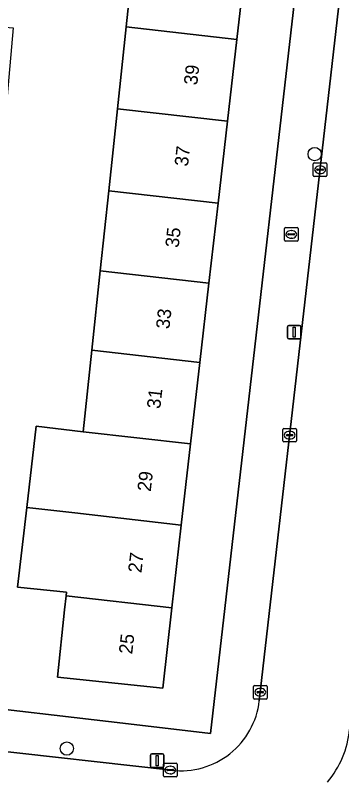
# Model space of a CAD drawing. Extents: x 162026 to 163502, y 387295 to 388169.
# Drawn here: x 162719.8 to 162743.9, y 387672.5 to 387728.8 of the extents above; entities that cross this region are included whole.
import ezdxf

# ---------------------------------------------------------------- set-up
doc = ezdxf.new("R2010")
doc.units = 0
for name, color, linetype in [('IMGEO_Boom', 7, 'Continuous'), ('IMGEO_Brandkraan', 7, 'Continuous'), ('IMGEO_Erf', 7, 'Continuous'), ('IMGEO_Kolk', 7, 'Continuous'), ('IMGEO_Lichtmast', 7, 'Continuous'), ('IMGEO_Muur', 7, 'Continuous'), ('IMGEO_Pand', 7, 'Continuous'), ('IMGEO_Pand_nummerreeks', 7, 'Continuous'), ('IMGEO_Rijbaan_lokaal_open', 7, 'Continuous'), ('IMGEO_Voetpad_open', 7, 'Continuous')]:
    doc.layers.add(name, color=color, linetype=linetype)

msp = doc.modelspace()

# ---------------------------------------------------------------- linework, layer by layer
at = {"layer": 'IMGEO_Boom'}
for centre in [(162741.907, 387718.604), (162723.603, 387674.759)]:
    msp.add_circle(centre, 0.489, dxfattribs=at)
at = {"layer": 'IMGEO_Brandkraan'}
for p, q in [((162739.677, 387712.258), (162739.677, 387713.11)), ((162739.752, 387713.184), (162740.604, 387713.184)), ((162739.936, 387712.678), (162739.936, 387712.69)), ((162740.374, 387712.641), (162739.976, 387712.641)), ((162739.979, 387712.727), (162740.377, 387712.727)), ((162740.165, 387712.964), (162740.19, 387712.964)), ((162740.42, 387712.69), (162740.42, 387712.678)), ((162740.678, 387713.11), (162740.678, 387712.258)), ((162740.604, 387712.184), (162739.752, 387712.184)), ((162740.188, 387712.404), (162740.163, 387712.404))]:
    msp.add_line(p, q, dxfattribs=at)
for points in [[(162739.677, 387712.258), (162739.677, 387713.11)], [(162739.752, 387713.184), (162740.604, 387713.184)], [(162740.678, 387713.11), (162740.678, 387712.258)], [(162740.604, 387712.184), (162739.752, 387712.184)]]:
    msp.add_lwpolyline(points, dxfattribs=at)
for centre, radius, start, end in [((162739.754, 387713.108), 0.0765, 91.552, 178.448), ((162739.754, 387713.108), 0.0765, 91.552, 178.448), ((162739.976, 387712.687), 0.0403, 85.8775, 175.7526), ((162739.973, 387712.677), 0.0366, 178.938, 274.7102), ((162740.377, 387712.684), 0.043, 264.8664, 352.4533), ((162740.381, 387712.689), 0.0386, 1.7309, 96.639), ((162740.602, 387713.108), 0.0765, 1.552, 88.448), ((162740.602, 387713.108), 0.0765, 1.552, 88.448), ((162739.754, 387712.26), 0.0765, 181.552, 268.448), ((162739.754, 387712.26), 0.0765, 181.552, 268.448), ((162740.602, 387712.26), 0.0765, 271.552, 358.448), ((162740.602, 387712.26), 0.0765, 271.552, 358.448)]:
    msp.add_arc(centre, radius, start, end, dxfattribs=at)
for centre, major_axis, ratio, start_param, end_param in [((162740.164, 387712.684), (-0.387, 0.002), 0.722429, 4.712389, 7.853982), ((162740.189, 387712.684), (-0.39, 0.002), 0.717154, 1.570796, 4.712389)]:
    msp.add_ellipse(centre, major_axis=major_axis, ratio=ratio, start_param=start_param, end_param=end_param, dxfattribs=at)
at = {"layer": 'IMGEO_Erf'}
for points in [[(162717.212, 387730.231), (162717.023, 387728.142), (162719.639, 387727.905), (162719.184, 387722.886), (162718.73, 387717.876), (162715.761, 387718.146), (162715.585, 387716.207), (162719.107, 387715.889), (162718.651, 387710.853), (162718.219, 387706.076), (162714.565, 387706.406), (162714.378, 387704.33), (162717.787, 387704.022), (162717.331, 387698.986), (162716.879, 387693.993), (162713.021, 387694.343), (162712.872, 387692.7), (162716.271, 387692.301), (162715.642, 387686.935), (162714.612, 387678.153), (162728.159, 387676.579), (162734.221, 387675.875), (162742.804, 387750.726)], [(162736.817, 387732.861), (162736.154, 387727.066), (162735.462, 387721.023), (162734.772, 387714.984), (162734.097, 387709.085), (162733.427, 387703.225), (162732.74, 387697.225), (162732.056, 387691.241), (162731.358, 387685.137), (162730.681, 387679.222), (162722.907, 387680.031), (162723.433, 387685.004), (162723.542, 387686.031), (162723.569, 387686.289), (162719.947, 387686.671), (162720.639, 387692.547), (162721.344, 387698.527), (162724.82, 387698.13), (162725.455, 387704.137), (162726.075, 387710.003), (162726.699, 387715.907), (162727.338, 387721.953), (162727.978, 387728.001), (162728.591, 387733.802)]]:
    msp.add_lwpolyline(points, dxfattribs=at)
at = {"layer": 'IMGEO_Kolk'}
for p, q in [((162741.807, 387717.027), (162741.807, 387717.879)), ((162741.882, 387717.953), (162742.734, 387717.953)), ((162742.295, 387717.733), (162742.32, 387717.733)), ((162742.808, 387717.879), (162742.808, 387717.027)), ((162742.066, 387717.447), (162742.066, 387717.459)), ((162742.504, 387717.41), (162742.106, 387717.41)), ((162742.109, 387717.496), (162742.507, 387717.496)), ((162742.318, 387717.173), (162742.293, 387717.173)), ((162742.55, 387717.459), (162742.55, 387717.447)), ((162742.734, 387716.953), (162741.882, 387716.953)), ((162739.562, 387697.448), (162739.562, 387698.3)), ((162739.637, 387698.374), (162740.489, 387698.374)), ((162740.05, 387698.154), (162740.075, 387698.154)), ((162740.563, 387698.3), (162740.563, 387697.448)), ((162739.821, 387697.868), (162739.821, 387697.88)), ((162740.259, 387697.831), (162739.861, 387697.831)), ((162739.864, 387697.917), (162740.262, 387697.917)), ((162740.073, 387697.594), (162740.048, 387697.594)), ((162740.305, 387697.88), (162740.305, 387697.868)), ((162740.489, 387697.374), (162739.637, 387697.374)), ((162737.463, 387679.414), (162738.315, 387679.414)), ((162737.388, 387678.488), (162737.388, 387679.34)), ((162737.647, 387678.908), (162737.647, 387678.92)), ((162738.085, 387678.871), (162737.687, 387678.871)), ((162737.69, 387678.957), (162738.088, 387678.957)), ((162737.876, 387679.194), (162737.901, 387679.194)), ((162738.131, 387678.92), (162738.131, 387678.908)), ((162738.389, 387679.34), (162738.389, 387678.488)), ((162738.315, 387678.414), (162737.463, 387678.414)), ((162737.899, 387678.634), (162737.874, 387678.634)), ((162730.739, 387672.752), (162730.739, 387673.604)), ((162730.814, 387673.678), (162731.666, 387673.678)), ((162730.998, 387673.172), (162730.998, 387673.184)), ((162731.041, 387673.221), (162731.439, 387673.221)), ((162731.227, 387673.458), (162731.252, 387673.458)), ((162731.482, 387673.184), (162731.482, 387673.172)), ((162731.74, 387673.604), (162731.74, 387672.752)), ((162731.666, 387672.678), (162730.814, 387672.678)), ((162731.436, 387673.135), (162731.038, 387673.135)), ((162731.25, 387672.898), (162731.225, 387672.898))]:
    msp.add_line(p, q, dxfattribs=at)
for points in [[(162741.807, 387717.027), (162741.807, 387717.879)], [(162741.882, 387717.953), (162742.734, 387717.953)], [(162742.808, 387717.879), (162742.808, 387717.027)], [(162742.734, 387716.953), (162741.882, 387716.953)], [(162739.562, 387697.448), (162739.562, 387698.3)], [(162739.637, 387698.374), (162740.489, 387698.374)], [(162740.563, 387698.3), (162740.563, 387697.448)], [(162740.489, 387697.374), (162739.637, 387697.374)], [(162737.463, 387679.414), (162738.315, 387679.414)], [(162737.388, 387678.488), (162737.388, 387679.34)], [(162738.389, 387679.34), (162738.389, 387678.488)], [(162738.315, 387678.414), (162737.463, 387678.414)], [(162730.739, 387672.752), (162730.739, 387673.604)], [(162730.814, 387673.678), (162731.666, 387673.678)], [(162731.74, 387673.604), (162731.74, 387672.752)], [(162731.666, 387672.678), (162730.814, 387672.678)]]:
    msp.add_lwpolyline(points, dxfattribs=at)
for centre, radius, start, end in [((162741.884, 387717.877), 0.0765, 91.552, 178.448), ((162741.884, 387717.877), 0.0765, 91.552, 178.448), ((162742.732, 387717.877), 0.0765, 1.552, 88.448), ((162742.732, 387717.877), 0.0765, 1.552, 88.448), ((162742.106, 387717.456), 0.0403, 85.8775, 175.7526), ((162742.103, 387717.446), 0.0366, 178.938, 274.7102), ((162742.507, 387717.453), 0.043, 264.8664, 352.4533), ((162742.511, 387717.458), 0.0386, 1.7309, 96.639), ((162741.884, 387717.029), 0.0765, 181.552, 268.448), ((162741.884, 387717.029), 0.0765, 181.552, 268.448), ((162742.732, 387717.029), 0.0765, 271.552, 358.448), ((162742.732, 387717.029), 0.0765, 271.552, 358.448), ((162739.639, 387698.298), 0.0765, 91.552, 178.448), ((162739.639, 387698.298), 0.0765, 91.552, 178.448), ((162740.487, 387698.298), 0.0765, 1.552, 88.448), ((162740.487, 387698.298), 0.0765, 1.552, 88.448), ((162739.639, 387697.45), 0.0765, 181.552, 268.448), ((162739.639, 387697.45), 0.0765, 181.552, 268.448), ((162739.861, 387697.877), 0.0403, 85.8775, 175.7526), ((162739.858, 387697.867), 0.0366, 178.938, 274.7102), ((162740.262, 387697.874), 0.043, 264.8664, 352.4533), ((162740.266, 387697.879), 0.0386, 1.7309, 96.639), ((162740.487, 387697.45), 0.0765, 271.552, 358.448), ((162740.487, 387697.45), 0.0765, 271.552, 358.448), ((162737.465, 387679.338), 0.0765, 91.552, 178.448), ((162737.465, 387679.338), 0.0765, 91.552, 178.448), ((162738.313, 387679.338), 0.0765, 1.552, 88.448), ((162738.313, 387679.338), 0.0765, 1.552, 88.448), ((162737.687, 387678.917), 0.0403, 85.8775, 175.7526), ((162737.684, 387678.907), 0.0366, 178.938, 274.7102), ((162738.088, 387678.914), 0.043, 264.8664, 352.4533), ((162738.092, 387678.919), 0.0386, 1.7309, 96.639), ((162737.465, 387678.49), 0.0765, 181.552, 268.448), ((162737.465, 387678.49), 0.0765, 181.552, 268.448), ((162738.313, 387678.49), 0.0765, 271.552, 358.448), ((162738.313, 387678.49), 0.0765, 271.552, 358.448), ((162730.816, 387673.602), 0.0765, 91.552, 178.448), ((162730.816, 387673.602), 0.0765, 91.552, 178.448), ((162731.038, 387673.181), 0.0403, 85.8775, 175.7526), ((162731.035, 387673.171), 0.0366, 178.938, 274.7102), ((162731.439, 387673.178), 0.043, 264.8664, 352.4533), ((162731.443, 387673.183), 0.0386, 1.7309, 96.639), ((162731.664, 387673.602), 0.0765, 1.552, 88.448), ((162731.664, 387673.602), 0.0765, 1.552, 88.448), ((162730.816, 387672.754), 0.0765, 181.552, 268.448), ((162730.816, 387672.754), 0.0765, 181.552, 268.448), ((162731.664, 387672.754), 0.0765, 271.552, 358.448), ((162731.664, 387672.754), 0.0765, 271.552, 358.448)]:
    msp.add_arc(centre, radius, start, end, dxfattribs=at)
for centre, major_axis, ratio, start_param, end_param in [((162742.294, 387717.453), (-0.387, 0.002), 0.722429, 4.712389, 7.853982), ((162742.319, 387717.453), (-0.39, 0.002), 0.717154, 1.570796, 4.712389), ((162740.049, 387697.874), (-0.387, 0.002), 0.722429, 4.712389, 7.853982), ((162740.074, 387697.874), (-0.39, 0.002), 0.717154, 1.570796, 4.712389), ((162737.875, 387678.914), (-0.387, 0.002), 0.722429, 4.712389, 7.853982), ((162737.9, 387678.914), (-0.39, 0.002), 0.717154, 1.570796, 4.712389), ((162731.226, 387673.178), (-0.387, 0.002), 0.722429, 4.712389, 7.853982), ((162731.251, 387673.178), (-0.39, 0.002), 0.717154, 1.570796, 4.712389)]:
    msp.add_ellipse(centre, major_axis=major_axis, ratio=ratio, start_param=start_param, end_param=end_param, dxfattribs=at)
at = {"layer": 'IMGEO_Lichtmast'}
for p, q in [((162739.892, 387705.069), (162739.892, 387705.869)), ((162739.892, 387705.869), (162739.892, 387705.069)), ((162739.992, 387705.969), (162740.782, 387705.969)), ((162740.782, 387705.969), (162739.992, 387705.969)), ((162740.882, 387705.869), (162740.882, 387705.069)), ((162740.882, 387705.069), (162740.882, 387705.869)), ((162740.782, 387704.969), (162739.992, 387704.969)), ((162739.992, 387704.969), (162740.782, 387704.969)), ((162729.879, 387674.37), (162730.669, 387674.37)), ((162730.669, 387674.37), (162729.879, 387674.37)), ((162729.779, 387673.47), (162729.779, 387674.27)), ((162729.779, 387674.27), (162729.779, 387673.47)), ((162730.769, 387674.27), (162730.769, 387673.47)), ((162730.769, 387673.47), (162730.769, 387674.27)), ((162730.669, 387673.37), (162729.879, 387673.37)), ((162729.879, 387673.37), (162730.669, 387673.37))]:
    msp.add_line(p, q, dxfattribs=at)
for points in [[(162740.312, 387705.844), (162740.462, 387705.844), (162740.462, 387705.094), (162740.312, 387705.094), (162740.312, 387705.844)], [(162730.199, 387674.245), (162730.349, 387674.245), (162730.349, 387673.495), (162730.199, 387673.495), (162730.199, 387674.245)]]:
    msp.add_lwpolyline(points, dxfattribs=at)
for centre, start, end in [((162739.992, 387705.869), 90, 180), ((162739.992, 387705.869), 90, 180), ((162740.782, 387705.869), 0, 90), ((162740.782, 387705.869), 360, 90), ((162739.992, 387705.069), 180, 270), ((162739.992, 387705.069), 180, 270), ((162740.782, 387705.069), 270, 0), ((162740.782, 387705.069), 270, 0), ((162729.879, 387674.27), 90, 180), ((162729.879, 387674.27), 90, 180), ((162730.669, 387674.27), 0, 90), ((162730.669, 387674.27), 360, 90), ((162729.879, 387673.47), 180, 270), ((162729.879, 387673.47), 180, 270), ((162730.669, 387673.47), 270, 0), ((162730.669, 387673.47), 270, 0)]:
    msp.add_arc(centre, 0.1, start, end, dxfattribs=at)
at = {"layer": 'IMGEO_Muur'}
msp.add_lwpolyline([(162714.612, 387678.153), (162728.159, 387676.579)], dxfattribs=at)
at = {"layer": 'IMGEO_Pand'}
for points in [[(162736.154, 387727.066), (162736.817, 387732.861), (162728.591, 387733.802), (162727.978, 387728.001)], [(162735.462, 387721.023), (162736.154, 387727.066), (162727.978, 387728.001), (162727.338, 387721.953)], [(162727.338, 387721.953), (162726.699, 387715.907), (162734.772, 387714.984), (162735.462, 387721.023)], [(162734.097, 387709.085), (162734.772, 387714.984), (162726.699, 387715.907), (162726.075, 387710.003)], [(162726.075, 387710.003), (162725.455, 387704.137), (162733.427, 387703.225), (162734.097, 387709.085)], [(162732.74, 387697.225), (162733.427, 387703.225), (162725.455, 387704.137), (162724.82, 387698.13)], [(162732.74, 387697.225), (162724.82, 387698.13), (162721.344, 387698.527), (162720.639, 387692.547), (162724.187, 387692.141), (162732.056, 387691.241)], [(162732.056, 387691.241), (162724.187, 387692.141), (162720.639, 387692.547), (162719.947, 387686.671), (162723.569, 387686.289), (162723.542, 387686.031), (162731.358, 387685.137)], [(162723.542, 387686.031), (162723.433, 387685.004), (162722.907, 387680.031), (162730.681, 387679.222), (162731.358, 387685.137)]]:
    msp.add_lwpolyline(points, close=True, dxfattribs=at)
at = {"layer": 'IMGEO_Rijbaan_lokaal_open'}
for points in [[(162746.989, 387758.269), (162746.041, 387750), (162737.818, 387678.283)], [(162731.345, 387673.163), (162717.25, 387674.735), (162714.791, 387675.007), (162713.893, 387668.074), (162730.694, 387666.115)]]:
    msp.add_lwpolyline(points, dxfattribs=at)
for centre, radius, start, end in [((162732.031, 387678.947), 5.825, 263.2343, 353.4521), ((162737.137, 387676.969), 7.4, 320.7503, 353.7161)]:
    msp.add_arc(centre, radius, start, end, dxfattribs=at)
at = {"layer": 'IMGEO_Voetpad_open'}
for points in [[(162743.772, 387758.836), (162742.997, 387752.411), (162742.804, 387750.726), (162734.221, 387675.875), (162728.159, 387676.579), (162714.612, 387678.153), (162714.846, 387675.504), (162714.791, 387675.007), (162717.25, 387674.735), (162731.345, 387673.163)], [(162737.818, 387678.283), (162746.041, 387750), (162746.989, 387758.269)]]:
    msp.add_lwpolyline(points, dxfattribs=at)
for centre, radius, start, end in [((162732.031, 387678.947), 5.825, 263.2343, 353.4521), ((162737.137, 387676.969), 7.4, 320.7503, 353.7161)]:
    msp.add_arc(centre, radius, start, end, dxfattribs=at)

# ---------------------------------------------------------------- texts
at = {"layer": 'IMGEO_Pand_nummerreeks'}
for s, rotation, p in [('39', 83.4746, (162733.228, 387723.656)), ('37', 83.4746, (162732.542, 387717.66)), ('35', 83.4746, (162731.856, 387711.665)), ('33', 83.4746, (162731.17, 387705.669)), ('31', 83.4746, (162730.497, 387699.785)), ('29', 83.4742, (162729.797, 387693.677)), ('27', 83.4742, (162729.112, 387687.681)), ('25', 83.4746, (162728.427, 387681.685))]:
    msp.add_text(s, height=1, rotation=rotation, dxfattribs=at).set_placement(p)

doc.saveas('drawing.dxf')
